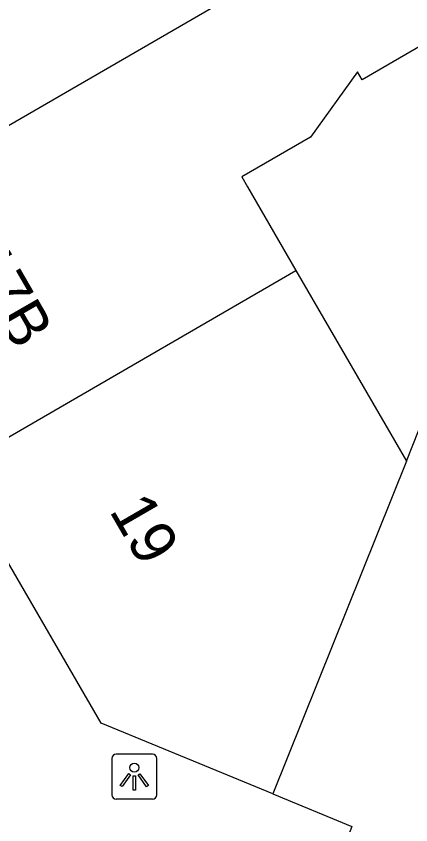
# Model space of a CAD drawing. Extents: x 161801 to 162379, y 382315 to 382832.
# Drawn here: x 162153.34 to 162162.11, y 382536.65 to 382554.65 of the extents above; entities that cross this region are included whole.
import ezdxf

# ---------------------------------------------------------------- set-up
doc = ezdxf.new("R2010")
doc.units = 0
for name, color, linetype in [('IMGEO_Lichtpunt', 7, 'Continuous'), ('IMGEO_Muur', 7, 'Continuous'), ('IMGEO_Pand', 7, 'Continuous'), ('IMGEO_Pand_nummerreeks', 7, 'Continuous'), ('IMGEO_Voetpad_open', 7, 'Continuous')]:
    doc.layers.add(name, color=color, linetype=linetype)

msp = doc.modelspace()

# ---------------------------------------------------------------- linework, layer by layer
at = {"layer": 'IMGEO_Lichtpunt'}
for p, q in [((162155.465, 382538.122), (162155.465, 382537.315)), ((162155.465, 382538.122), (162155.465, 382537.315)), ((162156.367, 382538.217), (162155.559, 382538.217)), ((162156.367, 382538.217), (162155.559, 382538.217)), ((162156.461, 382537.315), (162156.461, 382538.122)), ((162156.461, 382537.315), (162156.461, 382538.122)), ((162155.559, 382537.221), (162156.367, 382537.221)), ((162155.559, 382537.221), (162156.367, 382537.221))]:
    msp.add_line(p, q, dxfattribs=at)
for points in [[(162155.839, 382537.786), (162155.878, 382537.758), (162155.69, 382537.496), (162155.652, 382537.523), (162155.839, 382537.786)], [(162155.941, 382537.738), (162155.988, 382537.738), (162155.988, 382537.416), (162155.941, 382537.416), (162155.941, 382537.738)], [(162156.051, 382537.758), (162156.089, 382537.785), (162156.276, 382537.523), (162156.237, 382537.495), (162156.051, 382537.758)]]:
    msp.add_lwpolyline(points, dxfattribs=at)
msp.add_circle((162155.964, 382537.92), 0.0994, dxfattribs=at)
for centre, start, end in [((162155.559, 382538.122), 90, 180), ((162155.559, 382538.122), 90, 180), ((162156.367, 382538.122), 0, 90), ((162156.367, 382538.122), 0, 90), ((162155.559, 382537.315), 180, 270), ((162155.559, 382537.315), 180, 270), ((162156.367, 382537.315), 270, 0), ((162156.367, 382537.315), 270, 360)]:
    msp.add_arc(centre, 0.0946, start, end, dxfattribs=at)
at = {"layer": 'IMGEO_Muur'}
msp.add_lwpolyline([(162162.021, 382544.742), (162167.917, 382559.676)], dxfattribs=at)
at = {"layer": 'IMGEO_Pand'}
for points in [[(162161.756, 382557.197), (162148.932, 382549.765)], [(162161.756, 382557.197), (162163.291, 382554.547), (162161.031, 382553.238), (162160.928, 382553.416), (162159.879, 382551.958), (162158.352, 382551.073), (162158.481, 382550.85), (162159.559, 382548.99)], [(162151.94, 382544.574), (162159.559, 382548.99)], [(162159.559, 382548.99), (162162.021, 382544.742)], [(162162.021, 382544.742), (162159.046, 382537.334)], [(162159.046, 382537.334), (162155.223, 382538.909), (162151.94, 382544.574)]]:
    msp.add_lwpolyline(points, dxfattribs=at)
at = {"layer": 'IMGEO_Voetpad_open'}
for points in [[(162162.021, 382544.742), (162167.917, 382559.676), (162168.596, 382561.397)], [(162159.046, 382537.334), (162160.799, 382536.612), (162159.178, 382532.372)]]:
    msp.add_lwpolyline(points, dxfattribs=at)

# ---------------------------------------------------------------- texts
at = {"layer": 'IMGEO_Pand_nummerreeks'}
for s, rotation, p in [('17-17B', 299.9655, (162151.186, 382550.918)), ('19', 300.0918, (162155.393, 382543.642))]:
    msp.add_text(s, height=1, rotation=rotation, dxfattribs=at).set_placement(p)

doc.saveas('drawing.dxf')
